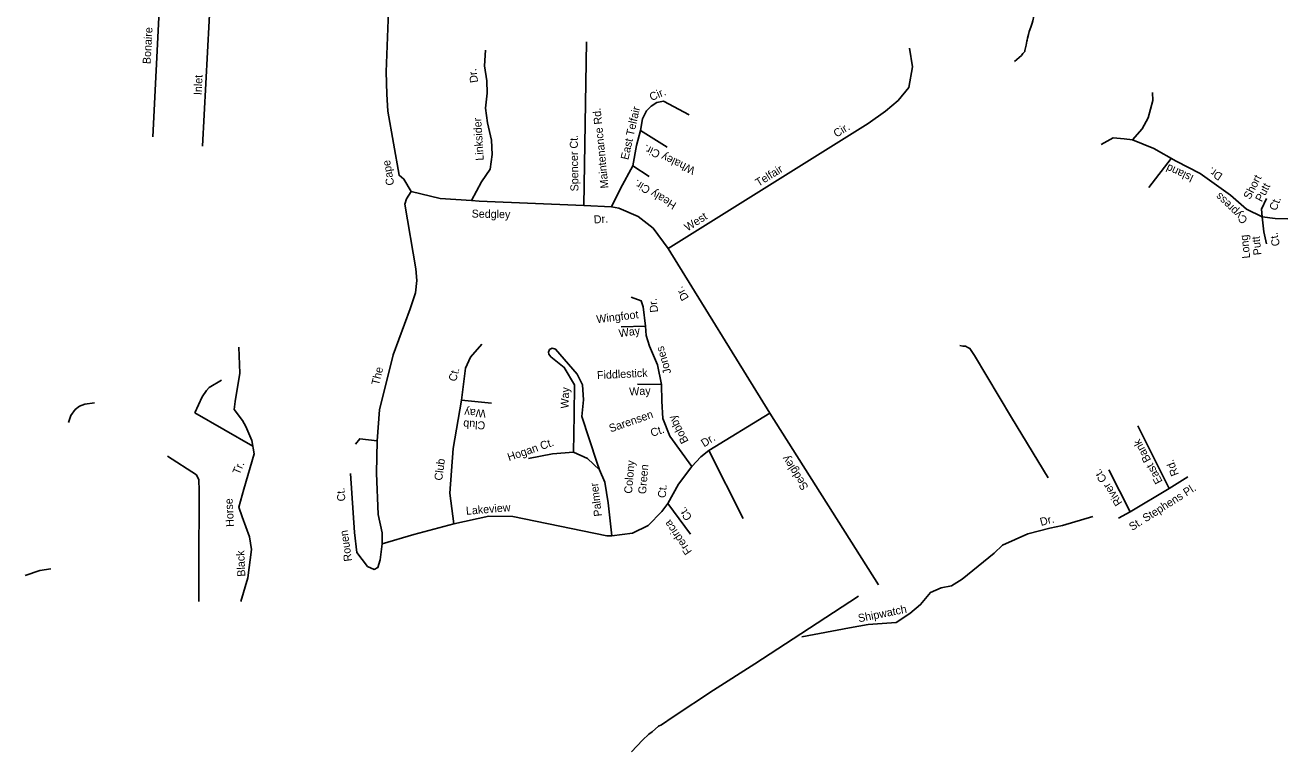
# Model space of a CAD drawing. Extents: x 2308163 to 2335412, y -96774 to 127732.
# Drawn here: x 2321689.6 to 2322013.2, y 52489.6 to 52675.9 of the extents above; entities that cross this region are included whole.
import ezdxf

# ---------------------------------------------------------------- set-up
doc = ezdxf.new("R2010")
doc.units = 0
doc.layers.add('Old_Level_10', color=7, linetype='Continuous')
doc.layers.add('Old_Level_35', color=7, linetype='Continuous')

msp = doc.modelspace()

# ---------------------------------------------------------------- linework, layer by layer
at = {"layer": 'Old_Level_35'}
for points in [[(2321735.04, 52644.89), (2321737.12, 52685.14), (2321738.28, 52699.07), (2321738.32, 52713.51), (2321739.52, 52728.36), (2321738.41, 52742.6), (2321738.5, 52751.99), (2321740.84, 52759.93), (2321741.77, 52767), (2321741.9, 52777.3)], [(2321722.28, 52647.3), (2321728.17, 52764.72), (2321726.92, 52775.07)], [(2321788.5, 52633.25), (2321786.64, 52636.46), (2321785.37, 52637.42), (2321782.53, 52653.88), (2321782.28, 52658.21), (2321782.09, 52663.97), (2321782.55, 52677.31), (2321782.41, 52680.72), (2321781.91, 52689.11), (2321781.37, 52696.2), (2321781.63, 52699.99), (2321783.07, 52703.74), (2321786.09, 52707.69), (2321788.32, 52711.54), (2321790.33, 52716.84), (2321792.76, 52726.44), (2321795.2, 52736.3), (2321798.52, 52749.02), (2321801.29, 52761.23), (2321802.24, 52768.12)], [(2321946.34, 52672.02), (2321946.49, 52672.55), (2321946.7, 52673.48), (2321946.9, 52674.29), (2321947.31, 52675.4), (2321947.65, 52676.46), (2321947.85, 52677.02), (2321947.92, 52677.46), (2321947.99, 52677.82), (2321947.94, 52678.39), (2321948.02, 52679.01), (2321947.77, 52681.46), (2321947.37, 52685.6), (2321946.85, 52690.24), (2321946.64, 52691.81), (2321946.63, 52693.87), (2321946.57, 52696.31), (2321946.72, 52700.37), (2321946.94, 52706.74), (2321947.34, 52715.79), (2321947.58, 52722.18)], [(2321943.1, 52666.63), (2321944.88, 52668.14), (2321945.27, 52668.64), (2321945.59, 52669.01), (2321945.78, 52669.18), (2321945.79, 52669.44), (2321946.08, 52670.81), (2321946.28, 52671.8), (2321946.34, 52672.02)], [(2321807.54, 52669.51), (2321807.27, 52665.46), (2321807.92, 52661.64), (2321807.94, 52658.5), (2321807.55, 52654.59), (2321808.07, 52650.9), (2321809.1, 52646.42), (2321809.23, 52642.75), (2321808.71, 52638.97), (2321806.5, 52635.77), (2321803.98, 52630.97)], [(2321832.73, 52629.71), (2321833.42, 52671.66)], [(2321854.35, 52618.62), (2321905.63, 52650.71), (2321910.06, 52653.83), (2321913.3, 52656.6), (2321916.04, 52659.9), (2321917.01, 52665.24), (2321916.25, 52669.98)], [(2321839.79, 52629.34), (2321842.18, 52634.05), (2321845.26, 52639.83), (2321846.23, 52645.03), (2321847.28, 52648.92), (2321847.77, 52651.92), (2321848.76, 52653.98), (2321849.98, 52655.11), (2321851.46, 52656.11), (2321853.17, 52656.44), (2321859.73, 52652.95)], [(2321973.33, 52646.47), (2321975.82, 52649.3), (2321977.38, 52652.16), (2321978.6, 52656.63), (2321978.53, 52658.62)], [(2321847.28, 52648.92), (2321854.07, 52644.63)], [(2321965.33, 52645.28), (2321968.44, 52647.03), (2321971.22, 52646.81), (2321973.33, 52646.47), (2321978.83, 52644.29), (2321984.56, 52641.04), (2321990.69, 52637.91), (2321998.46, 52632.34), (2322002.58, 52628.75), (2322006.63, 52626.75), (2322006.43, 52628.75), (2322007.72, 52631.49)], [(2321845.26, 52639.83), (2321849.49, 52637.07)], [(2321977.56, 52634.25), (2321983.31, 52641.75)], [(2321788.5, 52633.25), (2321787.25, 52631.36), (2321786.82, 52630.06), (2321789.65, 52613.47), (2321789.94, 52610.45), (2321789.57, 52607.32), (2321788.25, 52603.18), (2321783.91, 52591.42), (2321780.41, 52577.3), (2321779.74, 52569.33), (2321779.59, 52561.09), (2321780.01, 52550.48), (2321781.02, 52545.73), (2321781.06, 52542.98), (2321780.52, 52538.81), (2321779.93, 52536.86), (2321779, 52536.37), (2321777.32, 52537.09), (2321774.56, 52540.71), (2321773.95, 52545.84), (2321772.9, 52560.93)], [(2321860.42, 52562.73), (2321862.73, 52565.27), (2321864.75, 52566.9), (2321880.41, 52576.44), (2321854.35, 52618.62), (2321850.47, 52623.86), (2321846.65, 52626.88), (2321841.74, 52629.01), (2321839.79, 52629.34), (2321832.73, 52629.71), (2321805.94, 52630.77), (2321803.98, 52630.97), (2321795.88, 52631.51), (2321788.5, 52633.25)], [(2322006.63, 52626.75), (2322007.02, 52622.89), (2322007.71, 52619.82)], [(2322006.63, 52626.75), (2322009.93, 52626.37), (2322013.15, 52626.24)], [(2321781.06, 52542.98), (2321789.13, 52545.32), (2321799.45, 52548.1), (2321808.42, 52550.02), (2321814.57, 52549.94), (2321832.39, 52546.29), (2321838.64, 52545.02), (2321839.95, 52544.98), (2321845.21, 52545.71), (2321849.21, 52547.67), (2321852.74, 52551.21), (2321854.25, 52553.26), (2321856.99, 52558.27), (2321860.42, 52562.73), (2321854.79, 52570.52), (2321852.98, 52575.03), (2321852.74, 52579.49), (2321852.63, 52583.81), (2321851.62, 52588.82), (2321849.56, 52593.6), (2321848.74, 52596.38), (2321848.56, 52598.74), (2321847.95, 52603.74), (2321847.47, 52605.2), (2321844.89, 52606.2)], [(2321848.56, 52598.74), (2321842.27, 52598.57)], [(2321744.83, 52528.14), (2321746.65, 52534.2), (2321747.59, 52541.5), (2321747.01, 52544.72), (2321745.13, 52549.83), (2321744.3, 52552.38), (2321745.6, 52556.92), (2321748.21, 52565.99), (2321747.64, 52569.45), (2321746.1, 52573.05), (2321745.29, 52574.57), (2321743.1, 52577.39), (2321743.4, 52579.44), (2321744.57, 52586.73), (2321744.34, 52593.39)], [(2321799.45, 52548.1), (2321798.43, 52555.91), (2321799.22, 52567.41), (2321801.35, 52579.77), (2321802.42, 52587.98), (2321803.7, 52590.81), (2321806.56, 52594.12)], [(2321830.1, 52566.47), (2321830.3, 52576.02), (2321830.31, 52583.74), (2321827.71, 52588.15), (2321824.26, 52590.89), (2321823.76, 52591.56), (2321823.65, 52592.09), (2321823.94, 52592.73), (2321824.6, 52593.1), (2321825.51, 52592.81), (2321831.05, 52586.47), (2321832.4, 52583.67), (2321832.66, 52579.87), (2321832.25, 52575.56), (2321836.04, 52563.91), (2321836.76, 52561.92)], [(2321951.71, 52559.87), (2321942.39, 52575.35), (2321932.83, 52591.21), (2321931.69, 52593.06), (2321931.19, 52593.31), (2321930.52, 52593.58), (2321929.89, 52593.65), (2321929.08, 52593.8)], [(2321733.04, 52576.56), (2321734.94, 52580.59), (2321736.04, 52582.23), (2321736.7, 52583.04), (2321739.85, 52584.9)], [(2321852.63, 52583.81), (2321846.48, 52583.89)], [(2321700.69, 52574.02), (2321701.27, 52575.83), (2321702.38, 52577.38), (2321703.51, 52578.2), (2321704.86, 52578.78), (2321707.31, 52579.09)], [(2321801.35, 52579.77), (2321809.05, 52578.98)], [(2321733.04, 52576.56), (2321747.88, 52568)], [(2321880.41, 52576.44), (2321908.23, 52532.45)], [(2321974.71, 52573.19), (2321982.78, 52557.13), (2321987.53, 52560.15)], [(2321779.74, 52569.33), (2321775.31, 52569.88), (2321774.21, 52568.48)], [(2321726.01, 52565.44), (2321733.46, 52560.66), (2321734.05, 52559.36), (2321734.17, 52556.59), (2321734.1, 52536.61), (2321734.09, 52528.17)], [(2321839.95, 52544.98), (2321838.96, 52553.47), (2321838.09, 52558.73), (2321836.76, 52561.92), (2321833.71, 52564.78), (2321830.1, 52566.47), (2321824.72, 52566), (2321818.52, 52564.78)], [(2321864.75, 52566.9), (2321873.58, 52549.45)], [(2321972.75, 52551.11), (2321967.29, 52561.91)], [(2321982.78, 52557.13), (2321972.75, 52551.11), (2321969.78, 52549.49)], [(2321854.25, 52553.26), (2321860.08, 52545.46)], [(2321888.63, 52519.14), (2321900.81, 52521.37), (2321905.62, 52522.27), (2321912.8, 52522.81), (2321916.33, 52525.08), (2321919.06, 52527.37), (2321921.56, 52530.47), (2321924.31, 52531.7), (2321926.98, 52532.14), (2321929.69, 52533.9), (2321937.88, 52540.51), (2321940.08, 52542.56), (2321946.55, 52545.52), (2321952.17, 52546.92), (2321955.38, 52547.6), (2321963.16, 52549.99)], [(2321689.58, 52534.83), (2321693.28, 52536.13), (2321696.14, 52536.51)], [(2321903.17, 52529.52), (2321888.37, 52519.85), (2321876.55, 52512.2), (2321866.01, 52505.39), (2321855.65, 52498.58), (2321852.61, 52496.58), (2321851.9, 52496.16), (2321850.25, 52494.77), (2321849.41, 52494.16), (2321847.75, 52492.57), (2321844.96, 52489.64)]]:
    msp.add_lwpolyline(points, dxfattribs=at)

# ---------------------------------------------------------------- texts
at = {"layer": 'Old_Level_10'}
for s, height, rotation, p in [('Bonaire', 2.051, 86.8529, (2321721.69, 52665.89)), ('Inlet', 2.051, 87.8162, (2321734.81, 52657.95)), ('Dr.', 2.051, 98.3115, (2321805.66, 52661.28)), ('Cir.', 2.051, 22.8854, (2321850.07, 52656.44)), ('Maintenance Rd.', 2.0505, 95.7048, (2321839.08, 52634.16)), ('East Telfair ', 2.0505, 77.2768, (2321844.13, 52641.26)), ('Linksider', 2.051, 93.4684, (2321807.09, 52641.25)), ('Cir.', 2.051, 31.7692, (2321897.51, 52647.05)), ('Spencer Ct.', 2.0505, 90.7324, (2321831.36, 52633.31)), ('Whaley Cir.', 2.0505, 154.835, (2321861.47, 52639.34)), ('Cape', 2.051, 99.9628, (2321784.17, 52635)), ('Telfair', 2.051, 31.8069, (2321877.5, 52634.46)), (' Island ', 2.051, 155.2034, (2321989.91, 52637.01)), ('Healy Cir.', 2.051, 149.1209, (2321856.66, 52630.27)), ('Dr.', 2.051, 146.8638, (2321996.63, 52637.64)), ('Short', 2.051, 62.5056, (2322003.47, 52631.06)), ('Putt', 2.051, 62.5056, (2322006.5, 52630.44)), ('Cypress', 2.051, 136.1992, (2322003.05, 52626.18)), ('Ct.', 2.051, 68.6681, (2322010.21, 52628.2)), ('Sedgley', 2.051, 358.9794, (2321803.97, 52626.59)), ('Dr.', 2.051, 3.7721, (2321835.35, 52625.06)), ('West', 2.051, 32.3643, (2321859.3, 52623)), ('Long', 2.051, 95.9768, (2322003.54, 52616.2)), ('Putt', 2.051, 95.9768, (2322006.45, 52617.04)), ('Ct.', 2.051, 101.7692, (2322011.18, 52619.48)), ('Dr.', 2.051, 121.0201, (2321859.73, 52606.02)), ('Dr.', 2.051, 96.5311, (2321851.79, 52602.36)), ('Wingfoot ', 2.051, 6.8876, (2321836.08, 52599.5)), ('Way', 2.051, 8.3091, (2321841.84, 52595.88)), ('Jones', 2.051, 106.3222, (2321855.17, 52586.78)), ('The ', 2.051, 76.327, (2321780.23, 52583.44)), ('Fiddlestick', 2.0505, 2.8383, (2321836.17, 52585.15)), ('Ct.', 2.051, 75.0685, (2321799.97, 52584.42)), ('Way', 2.051, 87.7119, (2321828.81, 52577.59)), ('Way', 2.051, 2.8383, (2321844.42, 52580.94)), ('Way', 2.051, 176.6967, (2321807.66, 52577.33)), ('Sarensen', 2.051, 19.2289, (2321839.61, 52571.48)), ('Bobby', 2.051, 117.1145, (2321859.63, 52569.25)), ('Club', 2.051, 176.6967, (2321807.53, 52574.28)), ('Ct.', 2.051, 19.2289, (2321850.23, 52570.33)), ('Hogan Ct.', 2.051, 19.0033, (2321813.57, 52564.12)), ('Dr.', 2.051, 32.3018, (2321863.58, 52567.66)), ('East Bank', 2.051, 118.3259, (2321981.14, 52558.95)), ('Sedgley', 2.051, 122.9112, (2321890.4, 52557.51)), ('Tr.', 2.051, 66.8835, (2321744.48, 52560.51)), ('Club ', 2.051, 82.3139, (2321796.41, 52559.06)), ('Colony', 2.051, 85.3278, (2321845.08, 52555.75)), ('Green ', 2.051, 85.3278, (2321848.67, 52555.63)), ('River Ct.', 2.051, 123.4059, (2321970.86, 52553.48)), ('Rd.', 2.051, 110.7645, (2321985.27, 52560.76)), ('Ct.', 2.051, 94.6733, (2321771.65, 52553.91)), ('Palmer', 2.051, 97.0173, (2321837.41, 52550.08)), ('Ct.', 2.051, 85.3278, (2321853.73, 52554.64)), ('St. Stephens Pl.', 2.0505, 32.4762, (2321973.27, 52546.22)), ('Horse', 2.051, 92.966, (2321743.08, 52547.34)), ('Lakeview', 2.051, 4.7502, (2321802.61, 52550.37)), ('Ct.', 2.051, 124.4823, (2321860.59, 52549.76)), ('Fredrica', 2.051, 124.4823, (2321860.54, 52540.99)), ('Dr.', 2.051, 14.4843, (2321949.93, 52547.52)), ('Rouen', 2.051, 98.3217, (2321773.34, 52538.57)), ('Black', 2.051, 92.67, (2321746, 52534.57)), ('Shipwatch', 2.051, 11.3903, (2321903.24, 52522.81))]:
    msp.add_text(s, height=height, rotation=rotation, dxfattribs=at).set_placement(p)

doc.saveas('drawing.dxf')
